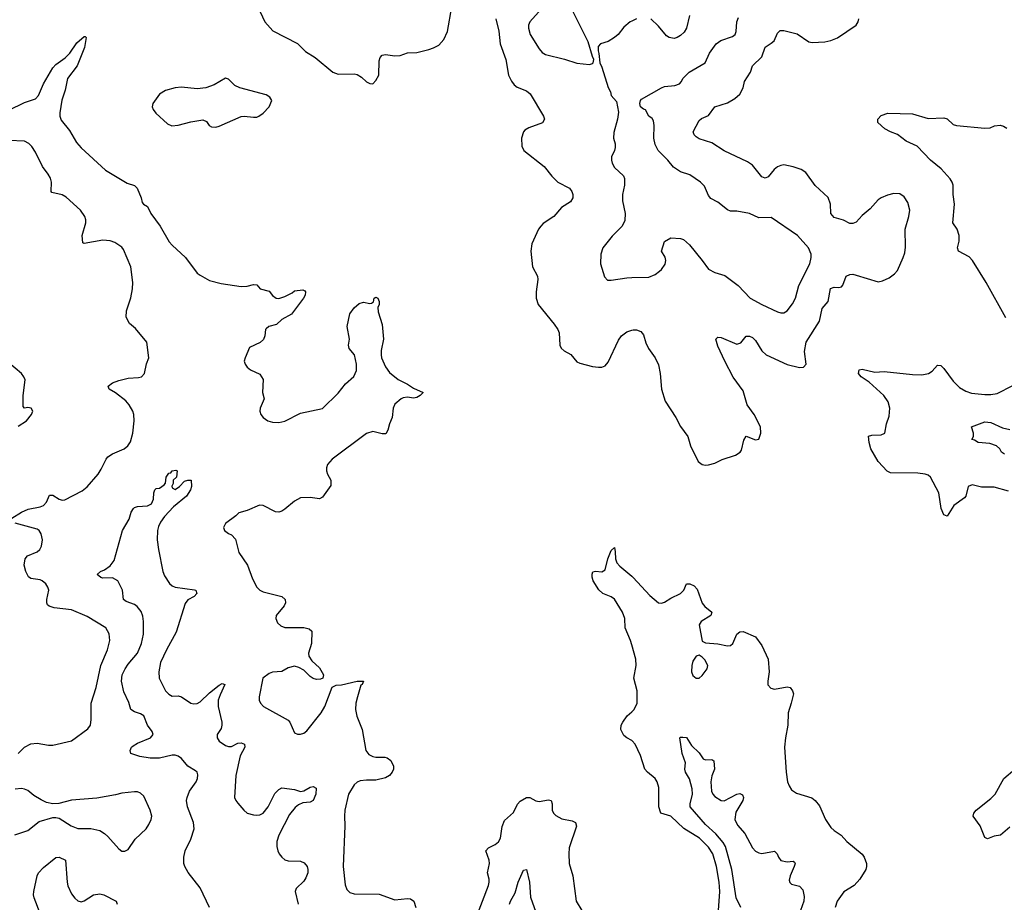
# Model space of a CAD drawing. Header units: inches. Extents: x 1682530 to 1839546, y 640742 to 791647.
# Tile 612 of 656: x 1776099 to 1782375, y 692182 to 697804. Entities that reach past the tile are written whole.
import ezdxf

# ---------------------------------------------------------------- set-up
doc = ezdxf.new("R2010")
doc.units = ezdxf.units.IN
doc.header["$MEASUREMENT"] = 0
doc.layers.add('B7679', color=7, linetype='Continuous')
doc.layers.add('B7689', color=7, linetype='Continuous')

msp = doc.modelspace()

# ---------------------------------------------------------------- linework, layer by layer
at = {"layer": 'B7679', "color": 5}
for points, elevation in [([(1779510, 698003.6), (1779490, 697996.2), (1779470, 697972.3), (1779425.9, 697874.1), (1779350.3, 697789.7), (1779343.1, 697770), (1779342.3, 697750), (1779352, 697710), (1779410, 697618), (1779430, 697595.5), (1779450, 697583), (1779572.7, 697552.7), (1779650, 697528.2), (1779730, 697518.8), (1779750, 697524.7), (1779755.3, 697530), (1779759, 697550), (1779749.5, 697569.5), (1779722.7, 697662.7), (1779599.8, 697910), (1779579.4, 697939.4), (1779530, 697993.3)], 640), ([(1777410, 697432.7), (1777338.8, 697390), (1777284.7, 697370), (1777230, 697363.9), (1777130, 697374.7), (1777090, 697369.7), (1777027.5, 697352.5), (1776990, 697329.3), (1776948, 697270), (1776944.4, 697250), (1776950, 697231.3), (1776967.8, 697207.8), (1777041.4, 697141.4), (1777068.6, 697128.6), (1777110, 697132), (1777190, 697154.6), (1777266.6, 697166.6), (1777290, 697156.3), (1777307, 697130), (1777322.2, 697122.2), (1777350, 697119.7), (1777370, 697126.4), (1777510, 697188.4), (1777530, 697190.4), (1777590, 697182.4), (1777610, 697183.8), (1777624, 697190), (1777650, 697207.7), (1777689.4, 697250), (1777706, 697290), (1777693.2, 697310), (1777670, 697324.5), (1777502, 697370), (1777470, 697386), (1777430, 697425.2)], 620)]:
    msp.add_lwpolyline(points, close=True, dxfattribs=dict(at, elevation=elevation))
for points, elevation in [([(1777614.9, 697890), (1777662, 697790), (1777713.3, 697733.3), (1777870, 697653.1), (1777921.8, 697601.8), (1777983.4, 697563.4), (1778094.9, 697470), (1778130, 697458), (1778230, 697458.7), (1778250, 697454.4), (1778277.3, 697437.3), (1778310, 697407.7), (1778330, 697397.3), (1778350, 697396), (1778370, 697416), (1778387.3, 697450), (1778390, 697542), (1778397.6, 697562.4), (1778410, 697577.3), (1778430, 697583), (1778490, 697573.4), (1778524.6, 697575.4), (1778570, 697593.7), (1778630, 697596.1), (1778705.9, 697614.1), (1778736, 697624), (1778770, 697642.6), (1778802.5, 697677.5), (1778825.3, 697730), (1778853.9, 697886.1)], 620), ([(1779134.7, 697810), (1779152.1, 697732.1), (1779161.2, 697650), (1779197.6, 697550), (1779215.5, 697450), (1779233.1, 697413.1), (1779250.2, 697390.2), (1779270, 697374.3), (1779330.2, 697350.2), (1779352, 697332), (1779438.7, 697190), (1779444.9, 697170), (1779432.2, 697147.8), (1779344, 697116), (1779319.4, 697100.6), (1779310, 697089.3), (1779296.9, 697050), (1779298.9, 696998.9), (1779312.4, 696970), (1779442.4, 696870), (1779490, 696808.2), (1779528.2, 696770), (1779603, 696730), (1779617.6, 696710), (1779624.4, 696690), (1779623.8, 696670), (1779610, 696644.5), (1779551.8, 696608.2), (1779504, 696550), (1779434.9, 696505.1), (1779420.4, 696490), (1779405.3, 696470), (1779363, 696377), (1779358, 696330), (1779368.7, 696230), (1779399.3, 696170), (1779402.4, 696150), (1779390.4, 696070), (1779390.5, 696030.5), (1779403.8, 695990), (1779505.3, 695865.3), (1779528.5, 695830), (1779537.6, 695810), (1779541.1, 695730), (1779551.4, 695711.4), (1779570, 695694), (1779611.3, 695671.3), (1779650, 695624.9), (1779670, 695615.5), (1779750, 695595.5), (1779789.3, 695590.7), (1779810, 695590.7), (1779830, 695598.8), (1779850, 695622.8), (1779916.5, 695763.5), (1779935.1, 695790), (1779970, 695816.5), (1780000, 695825.6)], 620), ([(1780000, 697795.5), (1779989.5, 697790.5), (1779950, 697755.8), (1779913.1, 697710), (1779890.1, 697689.9), (1779850, 697665.6), (1779801, 697650), (1779786.2, 697633.8), (1779785.2, 697605.2), (1779790.5, 697589.5), (1779796, 697530), (1779810, 697502), (1779850, 697371.3), (1779864.2, 697344.2), (1779870, 697321), (1779902.8, 697282.8), (1779914.8, 697214.8), (1779908.8, 697170), (1779885.4, 697085.4), (1779884.7, 697050), (1779894.4, 697014.4), (1779894, 696990), (1779890.5, 696970), (1779872.2, 696930), (1779870.3, 696910), (1779874.6, 696890), (1779890, 696861.6), (1779948, 696810), (1779953.5, 696793.5), (1779954.9, 696750), (1779942, 696690), (1779940.7, 696650), (1779959.1, 696570), (1779955.2, 696524.8), (1779939.1, 696490), (1779875.4, 696424.6), (1779815.5, 696350), (1779803, 696310), (1779800.5, 696250), (1779826.2, 696166.2), (1779845.2, 696145.2), (1779870, 696144.9), (1779970, 696160.5), (1780000, 696161.3)], 640), ([(1776030, 697227.2), (1776130, 697277.6), (1776199.7, 697300.3), (1776219.7, 697320.3), (1776250, 697395.5), (1776310, 697498), (1776330, 697518), (1776390, 697561), (1776419, 697590), (1776463.3, 697656.7), (1776510, 697698), (1776516.9, 697696.9), (1776522, 697690), (1776512.5, 697627.5), (1776466, 697510), (1776404.9, 697430), (1776390, 697355.3), (1776367.7, 697292.3), (1776354, 697210), (1776354, 697190), (1776363.5, 697163.5), (1776417.4, 697097.4), (1776462, 697022), (1776490, 696987), (1776646.2, 696846.2), (1776783.2, 696763.2), (1776830, 696747.2), (1776847.2, 696730), (1776874.3, 696670), (1776880.5, 696640.5), (1776887.7, 696630), (1776914.1, 696614.1), (1776935.6, 696570), (1776994.6, 696490), (1777052.2, 696390), (1777070, 696367.1), (1777156.1, 696290), (1777230, 696190.4), (1777250, 696177.1), (1777310, 696143.8), (1777383.9, 696123.9), (1777510, 696103.8), (1777550, 696106), (1777590, 696118), (1777610, 696114.8), (1777632, 696090), (1777690, 696074.8), (1777710, 696046.8), (1777734, 696030), (1777750, 696027.7), (1777790, 696041.6), (1777835.1, 696064.9), (1777850, 696077.3), (1777902.8, 696082.8), (1777916.8, 696076.8), (1777921, 696070), (1777918, 696050), (1777908, 696030), (1777831.1, 695928.9), (1777770, 695894.5), (1777736.7, 695863.3), (1777688, 695850), (1777670, 695835.6), (1777665.7, 695830), (1777662.3, 695790), (1777653.1, 695766.9), (1777632.9, 695747.1), (1777564.4, 695715.6), (1777535.5, 695650), (1777530.7, 695630), (1777536.3, 695610), (1777550, 695590.8), (1777570, 695574), (1777630, 695546), (1777650, 695512), (1777647.7, 695430), (1777658, 695390), (1777632.7, 695330), (1777630.4, 695310), (1777636.4, 695290), (1777650.3, 695270.3), (1777680.7, 695250), (1777710, 695239.6), (1777750, 695237.4), (1777790, 695247.2), (1777890, 695298.7), (1778030, 695327.9), (1778130, 695424.2), (1778176.4, 695483.6), (1778228.7, 695531.3), (1778246.2, 695570), (1778246.5, 695610), (1778234, 695670), (1778199.5, 695710), (1778194.9, 695730), (1778202.2, 695770), (1778185.6, 695850), (1778202.7, 695930), (1778230, 695968), (1778263.3, 695996.7), (1778290, 696004), (1778330, 695996), (1778342, 695998), (1778354, 696006), (1778358, 696030), (1778370, 696036), (1778382, 696030), (1778390.7, 696010), (1778390.5, 695989.5), (1778381, 695970), (1778383.5, 695943.5), (1778410, 695862), (1778417.6, 695770), (1778402.4, 695697.6), (1778402.8, 695670), (1778405.8, 695650), (1778430, 695592.7), (1778456.7, 695556.7), (1778512.5, 695512.5), (1778570, 695483.2), (1778610, 695456.5), (1778670.7, 695430), (1778652.7, 695410), (1778630, 695398.3), (1778610, 695394), (1778570, 695398.9), (1778544.2, 695395.8), (1778530, 695389.6), (1778490, 695356), (1778480.5, 695330), (1778473, 695270), (1778455.5, 695230), (1778446, 695190), (1778433.3, 695166.7), (1778410, 695165.1), (1778350, 695181), (1778310, 695168.5), (1778090, 695004.7), (1778061.1, 694970), (1778054.9, 694950), (1778054.9, 694930), (1778061.7, 694910), (1778082.6, 694870), (1778082.6, 694837.4), (1778030, 694763.7), (1778010, 694752), (1777950, 694760.7), (1777890, 694758), (1777850, 694737), (1777790, 694686), (1777770, 694673.6), (1777750, 694668), (1777729.2, 694670), (1777650, 694709.6), (1777628.7, 694711.3), (1777550, 694677.2), (1777496.9, 694663.1), (1777476.8, 694643.2), (1777410, 694594), (1777398, 694570), (1777404.7, 694550), (1777430, 694531), (1777450, 694522.8), (1777474.4, 694494.4), (1777495.3, 694410), (1777551.2, 694330), (1777583, 694243), (1777611.6, 694190), (1777630, 694170.3), (1777650, 694159.1), (1777770, 694130.4), (1777790.6, 694110), (1777793, 694090), (1777784.9, 694070), (1777734.8, 694010), (1777730.8, 693990), (1777742.8, 693962.8), (1777763.9, 693943.9), (1777790, 693933), (1777910, 693933.1), (1777944.4, 693924.4), (1777960.5, 693910), (1777958.7, 693830), (1777939.5, 693770), (1777942.6, 693750), (1777961.1, 693721.1), (1778010, 693676.3), (1778034.8, 693630), (1778032, 693610), (1778017.5, 693602.5), (1777990, 693602), (1777970, 693607.6), (1777950, 693619.5), (1777910, 693660.7), (1777877.5, 693677.5), (1777850, 693685.6), (1777810, 693675.6), (1777770, 693651.8), (1777710, 693647), (1777690, 693639.5), (1777648.4, 693610), (1777624.9, 693490), (1777625.7, 693470), (1777634.9, 693450), (1777653.4, 693430), (1777810, 693342), (1777820.5, 693330), (1777850, 693260.7), (1777870, 693253), (1777890, 693253), (1777910, 693259.3), (1777930, 693273.4), (1778020.5, 693390), (1778043.6, 693430), (1778090, 693552), (1778115.5, 693564.5), (1778150, 693566.7), (1778250.6, 693590.6), (1778290, 693591.3), (1778282, 693570), (1778274.4, 693565.6), (1778251.4, 693490), (1778242, 693450), (1778239, 693410), (1778247, 693367), (1778282.4, 693282.4), (1778305.3, 693150), (1778324.4, 693124.4), (1778350.3, 693110.3), (1778370, 693105.7), (1778426.4, 693106.4), (1778441.3, 693101.3), (1778464.4, 693084.4), (1778482, 693050), (1778481.6, 693030), (1778473.7, 693010), (1778456.4, 692990), (1778430, 692975.1), (1778370, 692960.7), (1778310, 692960.7), (1778270, 692955.3), (1778250, 692946.9), (1778230.3, 692930), (1778194.9, 692870), (1778172.2, 692770), (1778168.4, 692730), (1778172, 692670), (1778160.2, 692410), (1778174.3, 692294.3), (1778184.2, 692264.2), (1778204.2, 692244.2), (1778230, 692235.8), (1778390, 692234.9), (1778490, 692197.8), (1778570, 692206.3), (1778590, 692204.2), (1778611.8, 692190), (1778623.1, 692150)], 580), ([(1776049, 694630), (1776110, 694667), (1776153.9, 694686.1), (1776230, 694700.9), (1776250, 694710.3), (1776269.7, 694730), (1776290, 694775.5), (1776310, 694776.4), (1776350, 694750.4), (1776370, 694744.4), (1776386.2, 694746.2), (1776497.8, 694802.2), (1776530, 694828.4), (1776598.3, 694910), (1776618.8, 694941.2), (1776650, 695005.5), (1776661.2, 695018.8), (1776690, 695038.7), (1776766, 695070), (1776789.4, 695090), (1776805.3, 695114.7), (1776820.5, 695170), (1776827.8, 695250), (1776826.6, 695290), (1776820.9, 695310), (1776797.7, 695350), (1776775.8, 695375.8), (1776710, 695428.3), (1776669.3, 695450), (1776662, 695470), (1776690, 695491.1), (1776730, 695505.8), (1776790, 695521), (1776855.5, 695524.5), (1776876.2, 695530), (1776894.6, 695550), (1776907.5, 695612.5), (1776921.6, 695650), (1776909.6, 695750), (1776838, 695838), (1776798.7, 695870), (1776777.4, 695910), (1776780.9, 695950), (1776806.8, 696033.2), (1776817.3, 696090), (1776819.9, 696130), (1776807.6, 696230), (1776760.9, 696340.9), (1776750, 696354.7), (1776704.9, 696384.9), (1776675.2, 696395.2), (1776630, 696399.8), (1776510, 696378), (1776502.4, 696382.4), (1776496.5, 696430), (1776519.8, 696510), (1776521.2, 696530), (1776515.3, 696550), (1776486.6, 696590), (1776394.3, 696674.3), (1776370, 696688.5), (1776303.1, 696703.1), (1776298.9, 696710), (1776301.9, 696770), (1776295.4, 696795.4), (1776281.2, 696821.2), (1776243.9, 696870), (1776200.4, 696960.4), (1776176.5, 696996.5), (1776156.5, 697016.5), (1776129.8, 697029.8), (1776030, 697034.7)], 580), ([(1776090, 695214.8), (1776142.7, 695250), (1776174, 695290), (1776182, 695310), (1776173.2, 695330), (1776150, 695334.5), (1776130, 695329), (1776121.3, 695341.3), (1776120.4, 695410), (1776133.5, 695510), (1776126, 695530), (1776109.6, 695550), (1776030, 695618.3)], 620), ([(1777307.9, 692150), (1777250, 692275.1), (1777172.4, 692372.4), (1777151.9, 692410), (1777146.2, 692430), (1777145.3, 692470), (1777154.6, 692510), (1777190, 692583.6), (1777212.2, 692650), (1777206.2, 692690), (1777168.5, 692790), (1777163.4, 692830), (1777165.6, 692850), (1777180.6, 692890), (1777223.5, 692950), (1777231.7, 692970), (1777234.6, 692994.6), (1777229.6, 693010), (1777219.8, 693019.8), (1777169.8, 693049.8), (1777130, 693098.2), (1777110, 693112.8), (1777090, 693119.5), (1777070, 693119.5), (1776990, 693100.6), (1776930, 693101.2), (1776864, 693110), (1776807, 693130), (1776803.6, 693150), (1776811.6, 693170), (1776821.4, 693178.6), (1776850, 693196.5), (1776932.7, 693230), (1776949.6, 693250), (1776943.5, 693270), (1776914.5, 693310), (1776890, 693369.6), (1776870, 693382.6), (1776830, 693395.8), (1776808.5, 693410), (1776794.7, 693454.7), (1776762.3, 693522.3), (1776747.9, 693590), (1776753.3, 693630), (1776772, 693670), (1776790, 693699.5), (1776849.9, 693770.1), (1776876.5, 693830), (1776887.6, 693890), (1776889, 693970), (1776884.6, 694004.6), (1776873.4, 694033.4), (1776847, 694067), (1776830, 694078.9), (1776777.8, 694097.8), (1776760.5, 694110), (1776755.1, 694170), (1776725.6, 694230), (1776690, 694249.7), (1776630, 694246.8), (1776617.2, 694250), (1776592.3, 694270), (1776613.2, 694290), (1776639.6, 694300.4), (1776675, 694325), (1776701.4, 694358.6), (1776755.3, 694550), (1776797.1, 694622.9), (1776810, 694667.3), (1776823.5, 694690), (1776830, 694697), (1776850, 694702.6), (1776913.3, 694706.7), (1776939.1, 694720.9), (1776952, 694750), (1776953.6, 694790), (1776961.3, 694810), (1776970, 694816.9), (1776990, 694819.5), (1777019.4, 694840.6), (1777028, 694852), (1777032.3, 694890), (1777050, 694914.8), (1777062, 694918), (1777070, 694931), (1777094.8, 694934.8), (1777102, 694930), (1777098.8, 694890), (1777078, 694870), (1777078, 694850), (1777068, 694832), (1777070, 694822), (1777090, 694811.3), (1777117.2, 694830), (1777150, 694864.7), (1777171.3, 694871.3), (1777191.1, 694871.1), (1777193.4, 694830), (1777187.3, 694810), (1777162, 694770), (1777078.5, 694701.5), (1777021.3, 694638.7), (1776996.2, 694603.8), (1776983.6, 694576.4), (1776977.8, 694550), (1776976, 694490), (1776983.6, 694430), (1777011.8, 694290), (1777022.6, 694262.6), (1777053.7, 694213.7), (1777070, 694198.9), (1777090, 694188.9), (1777213, 694173), (1777221, 694170), (1777227.3, 694150), (1777210.7, 694130), (1777170, 694109.6), (1777154.2, 694085.8), (1777097.4, 693902.6), (1777034.6, 693790), (1776996.3, 693710), (1776986.2, 693650), (1776988.6, 693610), (1777029.1, 693530), (1777050, 693508.5), (1777070, 693495.8), (1777110, 693496.5), (1777130, 693491.7), (1777190, 693451.4), (1777210, 693446), (1777230, 693449.2), (1777250, 693458.8), (1777310, 693517.3), (1777370, 693564.6), (1777390, 693576), (1777406.8, 693570), (1777376, 693504), (1777365.2, 693470), (1777363.8, 693430), (1777387.9, 693330), (1777387.9, 693310), (1777383.1, 693290), (1777356.9, 693250), (1777358, 693230), (1777370, 693208.3), (1777410, 693181.8), (1777430, 693174.2), (1777450, 693175.4), (1777490, 693194.9), (1777510, 693197.8), (1777532.4, 693190), (1777534, 693170), (1777504.7, 693115.3), (1777476.5, 692990), (1777468.9, 692850), (1777476.4, 692830), (1777490, 692813), (1777528, 692768), (1777550, 692750.4), (1777590, 692738.7), (1777610, 692737.4), (1777630, 692740.2), (1777650, 692750.2), (1777683.7, 692790), (1777725, 692875), (1777750, 692900.3), (1777770, 692910.3), (1777850, 692900.1), (1777890, 692887.8), (1777910, 692891.9), (1777950, 692914.9), (1777970, 692919.5), (1777988.5, 692908.5), (1777986.9, 692870), (1777970, 692829.7), (1777950, 692820.8), (1777904.4, 692815.6), (1777876.3, 692803.7), (1777854.9, 692785.1), (1777819.6, 692740.4), (1777750.2, 692610), (1777738.6, 692570), (1777738.5, 692538.5), (1777743.6, 692510), (1777753.1, 692490), (1777769.4, 692469.4), (1777790, 692452.9), (1777810, 692447.1), (1777890, 692445), (1777913.2, 692433.2), (1777931.8, 692410), (1777936.6, 692390), (1777935, 692370), (1777922.7, 692337.3), (1777910, 692317.4), (1777861.3, 692270), (1777855.8, 692250), (1777873.1, 692170)], 560), ([(1776090, 693130.6), (1776130, 693170.5), (1776170.5, 693190.5), (1776210, 693195.5), (1776282, 693182), (1776310, 693182), (1776429, 693210), (1776533.3, 693286.7), (1776550, 693311.3), (1776554.3, 693345.7), (1776554, 693450), (1776587.1, 693550), (1776616, 693690), (1776659.8, 693790), (1776672.9, 693850), (1776670, 693892.3), (1776648, 693930), (1776530, 694003.2), (1776430, 694045.1), (1776318, 694058), (1776288, 694068), (1776277.2, 694077.2), (1776271.1, 694090), (1776272, 694110), (1776284.2, 694170), (1776277.6, 694190), (1776265.1, 694210), (1776242.7, 694230), (1776230, 694235.8), (1776170, 694245.6), (1776155.6, 694255.6), (1776137.4, 694290), (1776126.9, 694330), (1776134.7, 694370), (1776149.6, 694390), (1776210, 694415.5), (1776226.6, 694430), (1776238.4, 694450), (1776243.6, 694490), (1776236.2, 694530), (1776222.9, 694550), (1776210, 694559.7), (1776070, 694598)], 580), ([(1780000, 693822.4), (1779992, 693850), (1779958.5, 693930), (1779955.3, 693990), (1779942.2, 694030), (1779890, 694112.4), (1779870, 694127.1), (1779816, 694150), (1779790, 694172.3), (1779754.5, 694230), (1779747.6, 694252.4), (1779747.5, 694272.5), (1779753.2, 694286.8), (1779769.3, 694290.7), (1779810, 694287.7), (1779830, 694298.8), (1779848.5, 694370), (1779870, 694422.8), (1779890, 694442.8), (1779895.5, 694415.5), (1779896.2, 694370), (1779905.2, 694345.2), (1779924, 694324), (1780000, 694258.8)], 580), ([(1780000, 693212), (1779968.9, 693228.9), (1779950, 693245.6), (1779930, 693282), (1779932.4, 693310), (1779942.8, 693330), (1779971.9, 693370), (1780000, 693396)], 580), ([(1776067.6, 692612.4), (1776150, 692640.3), (1776224.2, 692695.8), (1776310, 692722.8), (1776330, 692722.8), (1776350, 692718.8), (1776426.8, 692670), (1776470, 692652.7), (1776553.2, 692653.2), (1776610, 692638.8), (1776640.5, 692620.5), (1776660.9, 692600.9), (1776730, 692522), (1776750, 692507.7), (1776770, 692507.7), (1776790, 692519.1), (1776835.5, 692584.5), (1776904.5, 692650), (1776923.3, 692676.7), (1776937, 692710), (1776940.7, 692730), (1776931.5, 692770), (1776890, 692859), (1776870, 692877.2), (1776850, 692886), (1776830, 692886.6), (1776750, 692877.6), (1776710, 692866), (1776590, 692844.5), (1776430, 692831.8), (1776348.1, 692811.9), (1776310, 692809.4), (1776270, 692818.7), (1776235.8, 692835.8), (1776190, 692862), (1776150, 692894.7), (1776130, 692903.5), (1776110, 692906.9), (1776070, 692903.6)], 580), ([(1779011.8, 692090), (1779086.2, 692290), (1779091.6, 692310), (1779090.8, 692330), (1779080.4, 692370), (1779094.2, 692430), (1779091.9, 692450), (1779071.3, 692510), (1779087, 692530), (1779130.5, 692549.5), (1779151.8, 692568.2), (1779163.1, 692590), (1779175.1, 692664.9), (1779190, 692703.1), (1779246.5, 692753.5), (1779273.1, 692806.9), (1779290, 692827.2), (1779330, 692848.8), (1779350, 692848.7), (1779390, 692828.7), (1779410, 692824.6), (1779470, 692835.3), (1779486, 692830), (1779492.2, 692810), (1779492.7, 692770), (1779502, 692750), (1779515.6, 692735.6), (1779553.8, 692713.8), (1779621.1, 692701.1), (1779642, 692690), (1779647.9, 692667.9), (1779601.7, 692530), (1779598.9, 692490), (1779602.3, 692430), (1779624.9, 692350), (1779646.7, 692190), (1779682.3, 692130)], 580), ([(1776228.7, 692111.3), (1776191.9, 692210), (1776187.1, 692230), (1776188.3, 692250), (1776209.8, 692349.8), (1776218.5, 692370), (1776250, 692403.2), (1776330, 692468), (1776351.3, 692470), (1776390.4, 692450), (1776400.9, 692310), (1776406.7, 692286.7), (1776430, 692236.4), (1776450, 692208.7), (1776470, 692192), (1776490, 692185.3), (1776510, 692191.7), (1776570, 692228.9), (1776610, 692235.8), (1776636.3, 692230), (1776713.4, 692190), (1776721.3, 692170)], 560), ([(1779221.7, 692170), (1779227.2, 692190), (1779256.6, 692243.4), (1779276.9, 692310), (1779310, 692386), (1779330, 692391.3), (1779348.5, 692310), (1779355.3, 692215.3), (1779398.9, 692090)], 560)]:
    msp.add_lwpolyline(points, dxfattribs=dict(at, elevation=elevation))
at = {"layer": 'B7689', "color": 5}
for points, elevation in [([(1780000, 696161.3), (1780110, 696164.4), (1780150, 696181.6), (1780177.8, 696202.2), (1780190, 696213), (1780212.8, 696247.2), (1780217.7, 696270), (1780212.4, 696292.4), (1780189.2, 696330), (1780210, 696392), (1780250, 696414.8), (1780310, 696410.7), (1780330, 696404), (1780367.7, 696370), (1780450, 696270.7), (1780490, 696214.8), (1780530, 696193.4), (1780593.8, 696173.8), (1780679.3, 696110), (1780755.8, 696030), (1780830, 695989.1), (1780930, 695943.7), (1780950, 695937), (1780970, 695937), (1780990, 695948.7), (1781025, 695995), (1781043.8, 696030), (1781064.8, 696110), (1781136.4, 696250), (1781144.7, 696290), (1781143, 696310), (1781127.6, 696350), (1781057, 696430), (1780890, 696544.7), (1780810, 696543.1), (1780749.8, 696569.8), (1780670, 696584), (1780630, 696585.1), (1780610, 696594), (1780550, 696640.9), (1780504.4, 696664.4), (1780490, 696684), (1780464.7, 696744.7), (1780438.4, 696770), (1780370, 696816.4), (1780310, 696834.7), (1780265.5, 696865.5), (1780229.7, 696909.7), (1780169.6, 696970), (1780149.6, 697010), (1780140.5, 697050), (1780142.9, 697130), (1780139.1, 697159.1), (1780130, 697174), (1780108.7, 697190), (1780089, 697230), (1780075.1, 697235.1), (1780057, 697250), (1780051.5, 697270), (1780055.6, 697290), (1780062.8, 697297.2), (1780189.8, 697370.2), (1780210, 697379.5), (1780275.6, 697384.4), (1780304.8, 697395.2), (1780318, 697410), (1780326, 697430), (1780366, 697470), (1780469, 697530), (1780496.2, 697590), (1780539.3, 697650), (1780568.5, 697671.5), (1780643.1, 697696.9), (1780659.6, 697710), (1780666.6, 697730), (1780671, 697790), (1780681.4, 697818.6)], 640), ([(1780000, 695825.6), (1780010, 695828.7), (1780030, 695828.7), (1780058, 695818), (1780075.8, 695795.8), (1780090, 695746.8), (1780106.7, 695710), (1780150.3, 695650.3), (1780170, 695604.7), (1780182.4, 695550), (1780188.9, 695450), (1780213.4, 695373.4), (1780280.3, 695270), (1780310, 695213.4), (1780357.1, 695150), (1780375.5, 695090), (1780424.4, 694990), (1780450, 694970.6), (1780470, 694966.4), (1780490, 694968.4), (1780530, 694980.3), (1780576.9, 695003.1), (1780661.2, 695030), (1780691.3, 695048.7), (1780698.9, 695061.1), (1780714.2, 695125.8), (1780729.3, 695150.7), (1780790, 695127.3), (1780810, 695131.3), (1780823.7, 695170), (1780822, 695210), (1780781.6, 695290), (1780736.4, 695350), (1780710, 695440.7), (1780647.6, 695527.6), (1780592.9, 695630), (1780550, 695724.5), (1780535.6, 695770), (1780550, 695782), (1780570, 695780.8), (1780670, 695738.3), (1780695, 695745), (1780730, 695788.4), (1780750, 695788.9), (1780770, 695779), (1780790, 695760.3), (1780830, 695694.4), (1780858, 695670), (1780990, 695607), (1781070, 695588.5), (1781094, 695590), (1781112, 695610), (1781102.2, 695690), (1781112.9, 695750), (1781196.4, 695883.6), (1781214.9, 695965.1), (1781252.4, 696010), (1781267.4, 696092.6), (1781290, 696100.2), (1781321.1, 696098.9), (1781336.5, 696103.5), (1781346.1, 696113.9), (1781368, 696170), (1781390, 696181.7), (1781410, 696182.8), (1781430, 696177.8), (1781570, 696134.9), (1781598.9, 696141.1), (1781640.6, 696159.4), (1781675.2, 696184.8), (1781693.9, 696206.1), (1781731.3, 696290), (1781740.1, 696319.9), (1781744.6, 696355.4), (1781742.2, 696470), (1781767.4, 696550), (1781771.9, 696590), (1781760.5, 696640.5), (1781736.8, 696676.8), (1781710, 696694.7), (1781670, 696697.2), (1781630, 696686.6), (1781590.2, 696669.8), (1781570, 696656), (1781520.8, 696599.2), (1781470, 696556.4), (1781430, 696514.7), (1781410, 696505.1), (1781390, 696505.1), (1781350, 696526.9), (1781290, 696545.1), (1781269.7, 696570), (1781267.4, 696630), (1781252.3, 696672.3), (1781170, 696748), (1781110, 696831.1), (1781079.5, 696850), (1781030, 696867.7), (1780970, 696878.7), (1780950, 696876.4), (1780930, 696867.4), (1780907.9, 696850), (1780870, 696803.6), (1780850, 696794.7), (1780830, 696803), (1780770, 696876.9), (1780738.8, 696898.8), (1780590, 696969.8), (1780510, 697020.3), (1780430, 697046.2), (1780410, 697058.7), (1780397.6, 697070), (1780391.6, 697090), (1780430, 697163), (1780444.6, 697175.4), (1780490, 697193.7), (1780529.6, 697250), (1780610, 697275.5), (1780657, 697303), (1780688.3, 697330), (1780711.1, 697370), (1780719.1, 697410), (1780756.8, 697470), (1780770, 697510.4), (1780830, 697568.4), (1780849.7, 697630), (1780890, 697653.8), (1780908.4, 697670), (1780930, 697719.3), (1780945.6, 697734.4), (1780970, 697736.1), (1781055, 697715), (1781130, 697662.8), (1781150, 697659.2), (1781230, 697663.5), (1781270, 697671.5), (1781310.7, 697689.3), (1781430, 697768.5), (1781444.2, 697790), (1781447.6, 697810)], 620), ([(1780030, 697809.8), (1780000, 697795.5)], 640), ([(1780367.8, 697830), (1780349.2, 697750.8), (1780334.4, 697725.6), (1780310, 697703.5), (1780290.2, 697689.8), (1780270, 697683.5), (1780238, 697690), (1780221.4, 697701.4), (1780170, 697763.6), (1780120.9, 697810)], 640), ([(1782385.2, 695905.2), (1782260.3, 696130), (1782172.9, 696270), (1782150, 696294.2), (1782082.6, 696330), (1782077.4, 696350), (1782086.6, 696393.4), (1782086.9, 696430), (1782073.8, 696470), (1782047.6, 696510), (1782057.8, 696630), (1782048.4, 696690), (1782049.9, 696750), (1782042.5, 696770), (1782030.3, 696790.3), (1781973.3, 696853.3), (1781903.8, 696910), (1781818.5, 696998.5), (1781750, 697029.8), (1781693.8, 697073.8), (1781649.2, 697090), (1781612.7, 697110), (1781569, 697150), (1781569, 697170), (1781590, 697193), (1781631.9, 697208.1), (1781790, 697205.3), (1781890, 697175.3), (1781990, 697179.3), (1782010, 697173), (1782050, 697135.5), (1782070, 697130.4), (1782250, 697113), (1782284.1, 697115.9), (1782312.1, 697127.9), (1782348.3, 697131.7), (1782370, 697126), (1782390, 697113.4)], 580), ([(1782401.8, 694801.8), (1782310, 694825.7), (1782230, 694825.6), (1782170, 694840.7), (1782144.9, 694830), (1782130.5, 694770), (1782122, 694758), (1782053.7, 694710), (1782010, 694640.9), (1781990, 694649.3), (1781972.1, 694690), (1781956.8, 694790), (1781905.4, 694890), (1781890, 694902.7), (1781870, 694909.8), (1781823.7, 694916.3), (1781650, 694917.7), (1781641.2, 694921.2), (1781628.9, 694928.9), (1781571.8, 694990), (1781524.7, 695070), (1781513.3, 695110), (1781509.6, 695150.4), (1781530, 695158), (1781590, 695159.3), (1781612.7, 695170), (1781624.7, 695230), (1781641.5, 695278.5), (1781644.7, 695330), (1781634.5, 695370), (1781607.1, 695410), (1781514.5, 695494.5), (1781463.1, 695530), (1781446.4, 695550), (1781450, 695574.3), (1781470, 695577.6), (1781550, 695558.3), (1781610, 695563.1), (1781790, 695543.2), (1781850, 695542.9), (1781891.8, 695550), (1781914.4, 695565.6), (1781950, 695604.4), (1781970, 695602.4), (1781990, 695583.1), (1782050, 695502), (1782090, 695461.7), (1782130, 695437.4), (1782165.3, 695425.3), (1782250, 695416), (1782290, 695416.5), (1782330, 695423.7), (1782430, 695473.4)], 580), ([(1782376.2, 695036.2), (1782357.6, 695050), (1782346, 695070), (1782326, 695090), (1782283.7, 695103.7), (1782209.2, 695110), (1782185.8, 695125.8), (1782168.7, 695130), (1782178, 695150), (1782179, 695170), (1782165.2, 695210), (1782250, 695243.2), (1782290, 695237.7), (1782364.1, 695204.1), (1782410, 695193)], 560), ([(1780000, 694258.8), (1780010, 694250.3), (1780115.6, 694135.6), (1780170, 694090.4), (1780190, 694088.5), (1780210, 694094), (1780250, 694120.3), (1780310, 694148.5), (1780333.3, 694170), (1780350, 694210.7), (1780370, 694210.4), (1780398.6, 694198.6), (1780417.1, 694177.1), (1780450, 694088.2), (1780466.8, 694066.8), (1780510.5, 694030), (1780504.9, 694010), (1780442, 693970), (1780430.6, 693950), (1780450, 693844.7), (1780470, 693834), (1780550, 693828.2), (1780610, 693814.8), (1780630, 693818.8), (1780644, 693830), (1780669.6, 693890.4), (1780690, 693904.9), (1780710, 693907.7), (1780790, 693874), (1780830, 693818), (1780870.5, 693730), (1780877.1, 693650), (1780866.8, 693590), (1780867.3, 693567.3), (1780886, 693546), (1780910, 693540.5), (1780990, 693554), (1781010, 693551), (1781024.7, 693530), (1781030.8, 693510), (1781017.3, 693450), (1780997.3, 693390), (1780995.5, 693310), (1780979.5, 693230), (1780973.4, 693170), (1780984.9, 693010), (1780994, 692950), (1781003, 692923), (1781019.3, 692899.3), (1781050, 692877.1), (1781148.5, 692848.5), (1781170, 692830.7), (1781196.5, 692796.5), (1781235.3, 692710), (1781270, 692658.7), (1781290, 692639.5), (1781334.9, 692610), (1781370.6, 692570), (1781469.1, 692489.1), (1781482.6, 692470), (1781497, 692430), (1781497.6, 692410), (1781492.2, 692390), (1781454, 692330), (1781417.1, 692290), (1781351.2, 692248.8), (1781309.1, 692190), (1781297.2, 692150)], 580), ([(1780000, 693396), (1780015.1, 693410), (1780035.5, 693450), (1780035.5, 693530), (1780014, 693610), (1780027.7, 693690), (1780026.8, 693730), (1780000, 693822.4)], 580), ([(1780695.4, 692150), (1780665.3, 692210), (1780639.1, 692390), (1780598.1, 692538.1), (1780583, 692563), (1780537.3, 692617.3), (1780470, 692678.5), (1780373.7, 692790), (1780373, 692810), (1780388.1, 692870), (1780385.8, 692905.8), (1780368.5, 692968.5), (1780342.4, 693010), (1780338.7, 693030), (1780343, 693070), (1780321.7, 693130), (1780306.6, 693230), (1780310, 693234), (1780325.4, 693234.6), (1780350, 693231.6), (1780380.2, 693180.2), (1780430, 693134.3), (1780455.9, 693095.9), (1780470, 693088.9), (1780511.7, 693091.7), (1780523, 693083), (1780528.2, 693030), (1780510, 692988.7), (1780503.7, 692950), (1780508.7, 692890), (1780517.1, 692870), (1780530, 692855.5), (1780570, 692830.4), (1780590, 692828.2), (1780670, 692871.4), (1780690, 692874.3), (1780706.9, 692866.9), (1780712.9, 692850), (1780708.9, 692830), (1780663.1, 692756.9), (1780658.4, 692710), (1780674.1, 692674.1), (1780720.9, 692620.9), (1780770, 692528.5), (1780790, 692508.7), (1780810, 692497), (1780830, 692493.4), (1780910, 692508), (1780928, 692490), (1780934.9, 692470), (1780950, 692448.2), (1780990, 692439.5), (1781030, 692444), (1781038, 692438), (1781042, 692430), (1781036.4, 692410), (1781010.4, 692350), (1781004.1, 692324.1), (1781008.2, 692308.2), (1781018.5, 692298.5), (1781070, 692285.5), (1781090, 692261), (1781098.8, 692218.8), (1781098.2, 692190), (1781076.2, 692130)], 560), ([(1780552.7, 692130), (1780561.6, 692250), (1780557.7, 692310), (1780541.5, 692410), (1780517.1, 692490), (1780490, 692533.4), (1780431.4, 692590), (1780332.6, 692652.6), (1780250, 692731.1), (1780185.1, 692750), (1780174, 692790), (1780173.8, 692913.8), (1780162.4, 692950), (1780149.7, 692970), (1780100.5, 693010), (1780082.7, 693030), (1780057, 693117), (1780021.3, 693190), (1780003.6, 693210), (1780000, 693212)], 580), ([(1782410, 692659.7), (1782350.9, 692609.1), (1782310, 692602.5), (1782267.2, 692587.2), (1782250, 692594), (1782221.7, 692670), (1782176.9, 692730), (1782180.5, 692750), (1782195.6, 692770), (1782290, 692843.6), (1782316.4, 692870), (1782372.4, 692970), (1782443, 693030)], 580)]:
    msp.add_lwpolyline(points, dxfattribs=dict(at, elevation=elevation))
at = {"layer": 'B7689', "color": 5, "elevation": 580}
msp.add_lwpolyline([(1780430, 693755.3), (1780410, 693749), (1780390, 693719), (1780382.4, 693690), (1780381.6, 693650), (1780390, 693626.8), (1780410, 693610.8), (1780430, 693610.8), (1780450, 693626.8), (1780481.2, 693670), (1780485.2, 693690), (1780466.8, 693726.8), (1780450, 693744)], close=True, dxfattribs=at)

doc.saveas('drawing.dxf')
